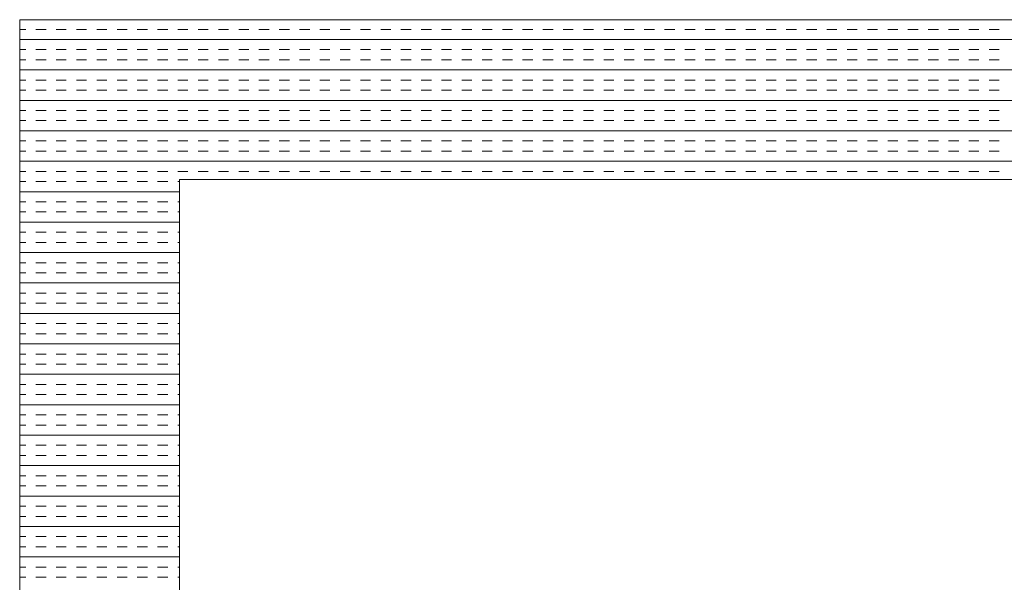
# Model space of a CAD drawing. Extents: x 3940905 to 4145695, y 925352 to 1109797.
# Tile 285 of 656: x 3979803 to 3980111, y 1100434 to 1100610. Entities that reach past the tile are written whole.
import ezdxf

# ---------------------------------------------------------------- set-up
doc = ezdxf.new("R2010")
doc.units = 0
doc.header["$LTSCALE"] = 750
doc.header["$MEASUREMENT"] = 0
doc.layers.add('CKD Equipments', color=252, linetype='CONTINUOUS', lineweight=0)

msp = doc.modelspace()

# ---------------------------------------------------------------- linework, layer by layer
at = {"layer": 'CKD Equipments'}
for p, q in [((3980620.61, 1100610.1), (3979802.61, 1100610.1)), ((3979802.61, 1100610.1), (3979802.61, 1099910.1)), ((3980570.61, 1100560.1), (3979852.61, 1100560.1)), ((3979852.61, 1100560.1), (3979852.61, 1099960.1))]:
    msp.add_line(p, q, dxfattribs=at)
at = {"layer": 'CKD Equipments', "color": 4, "linetype": 'Continuous'}
for p, q in [((3979802.61, 1100607.08), (3979804.5, 1100607.08)), ((3979807.68, 1100607.08), (3979810.85, 1100607.08)), ((3979814.03, 1100607.08), (3979817.2, 1100607.08)), ((3979820.38, 1100607.08), (3979823.55, 1100607.08)), ((3979826.73, 1100607.08), (3979829.9, 1100607.08)), ((3979833.08, 1100607.08), (3979836.25, 1100607.08)), ((3979839.43, 1100607.08), (3979842.6, 1100607.08)), ((3979845.78, 1100607.08), (3979848.95, 1100607.08)), ((3979852.13, 1100607.08), (3979855.3, 1100607.08)), ((3979858.48, 1100607.08), (3979861.65, 1100607.08)), ((3979864.83, 1100607.08), (3979868, 1100607.08)), ((3979871.18, 1100607.08), (3979874.35, 1100607.08)), ((3979877.53, 1100607.08), (3979880.7, 1100607.08)), ((3979883.88, 1100607.08), (3979887.05, 1100607.08)), ((3979890.23, 1100607.08), (3979893.4, 1100607.08)), ((3979896.58, 1100607.08), (3979899.75, 1100607.08)), ((3979902.93, 1100607.08), (3979906.1, 1100607.08)), ((3979909.28, 1100607.08), (3979912.45, 1100607.08)), ((3979915.63, 1100607.08), (3979918.8, 1100607.08)), ((3979921.98, 1100607.08), (3979925.15, 1100607.08)), ((3979928.33, 1100607.08), (3979931.5, 1100607.08)), ((3979934.68, 1100607.08), (3979937.85, 1100607.08)), ((3979941.03, 1100607.08), (3979944.2, 1100607.08)), ((3979947.38, 1100607.08), (3979950.55, 1100607.08)), ((3979953.73, 1100607.08), (3979956.9, 1100607.08)), ((3979960.08, 1100607.08), (3979963.25, 1100607.08)), ((3979966.43, 1100607.08), (3979969.6, 1100607.08)), ((3979972.78, 1100607.08), (3979975.95, 1100607.08)), ((3979979.13, 1100607.08), (3979982.3, 1100607.08)), ((3979985.48, 1100607.08), (3979988.65, 1100607.08)), ((3979991.83, 1100607.08), (3979995, 1100607.08)), ((3979998.18, 1100607.08), (3980001.35, 1100607.08)), ((3980004.53, 1100607.08), (3980007.7, 1100607.08)), ((3980010.88, 1100607.08), (3980014.05, 1100607.08)), ((3980017.23, 1100607.08), (3980020.4, 1100607.08)), ((3980023.58, 1100607.08), (3980026.75, 1100607.08)), ((3980029.93, 1100607.08), (3980033.1, 1100607.08)), ((3980036.28, 1100607.08), (3980039.45, 1100607.08)), ((3980042.63, 1100607.08), (3980045.8, 1100607.08)), ((3980048.98, 1100607.08), (3980052.15, 1100607.08)), ((3980055.33, 1100607.08), (3980058.5, 1100607.08)), ((3980061.68, 1100607.08), (3980064.85, 1100607.08)), ((3980068.03, 1100607.08), (3980071.2, 1100607.08)), ((3980074.38, 1100607.08), (3980077.55, 1100607.08)), ((3980080.73, 1100607.08), (3980083.9, 1100607.08)), ((3980087.08, 1100607.08), (3980090.25, 1100607.08)), ((3980093.43, 1100607.08), (3980096.6, 1100607.08)), ((3980099.78, 1100607.08), (3980102.95, 1100607.08)), ((3980106.13, 1100607.08), (3980109.3, 1100607.08)), ((3979802.61, 1100603.91), (3980620.61, 1100603.91)), ((3979802.61, 1100600.73), (3979804.5, 1100600.73)), ((3979807.68, 1100600.73), (3979810.85, 1100600.73)), ((3979814.03, 1100600.73), (3979817.2, 1100600.73)), ((3979820.38, 1100600.73), (3979823.55, 1100600.73)), ((3979826.73, 1100600.73), (3979829.9, 1100600.73)), ((3979833.08, 1100600.73), (3979836.25, 1100600.73)), ((3979839.43, 1100600.73), (3979842.6, 1100600.73)), ((3979845.78, 1100600.73), (3979848.95, 1100600.73)), ((3979852.13, 1100600.73), (3979855.3, 1100600.73)), ((3979858.48, 1100600.73), (3979861.65, 1100600.73)), ((3979864.83, 1100600.73), (3979868, 1100600.73)), ((3979871.18, 1100600.73), (3979874.35, 1100600.73)), ((3979877.53, 1100600.73), (3979880.7, 1100600.73)), ((3979883.88, 1100600.73), (3979887.05, 1100600.73)), ((3979890.23, 1100600.73), (3979893.4, 1100600.73)), ((3979896.58, 1100600.73), (3979899.75, 1100600.73)), ((3979902.93, 1100600.73), (3979906.1, 1100600.73)), ((3979909.28, 1100600.73), (3979912.45, 1100600.73)), ((3979915.63, 1100600.73), (3979918.8, 1100600.73)), ((3979921.98, 1100600.73), (3979925.15, 1100600.73)), ((3979928.33, 1100600.73), (3979931.5, 1100600.73)), ((3979934.68, 1100600.73), (3979937.85, 1100600.73)), ((3979941.03, 1100600.73), (3979944.2, 1100600.73)), ((3979947.38, 1100600.73), (3979950.55, 1100600.73)), ((3979953.73, 1100600.73), (3979956.9, 1100600.73)), ((3979960.08, 1100600.73), (3979963.25, 1100600.73)), ((3979966.43, 1100600.73), (3979969.6, 1100600.73)), ((3979972.78, 1100600.73), (3979975.95, 1100600.73)), ((3979979.13, 1100600.73), (3979982.3, 1100600.73)), ((3979985.48, 1100600.73), (3979988.65, 1100600.73)), ((3979991.83, 1100600.73), (3979995, 1100600.73)), ((3979998.18, 1100600.73), (3980001.35, 1100600.73)), ((3980004.53, 1100600.73), (3980007.7, 1100600.73)), ((3980010.88, 1100600.73), (3980014.05, 1100600.73)), ((3980017.23, 1100600.73), (3980020.4, 1100600.73)), ((3980023.58, 1100600.73), (3980026.75, 1100600.73)), ((3980029.93, 1100600.73), (3980033.1, 1100600.73)), ((3980036.28, 1100600.73), (3980039.45, 1100600.73)), ((3980042.63, 1100600.73), (3980045.8, 1100600.73)), ((3980048.98, 1100600.73), (3980052.15, 1100600.73)), ((3980055.33, 1100600.73), (3980058.5, 1100600.73)), ((3980061.68, 1100600.73), (3980064.85, 1100600.73)), ((3980068.03, 1100600.73), (3980071.2, 1100600.73)), ((3980074.38, 1100600.73), (3980077.55, 1100600.73)), ((3980080.73, 1100600.73), (3980083.9, 1100600.73)), ((3980087.08, 1100600.73), (3980090.25, 1100600.73)), ((3980093.43, 1100600.73), (3980096.6, 1100600.73)), ((3980099.78, 1100600.73), (3980102.95, 1100600.73)), ((3980106.13, 1100600.73), (3980109.3, 1100600.73)), ((3979802.61, 1100597.56), (3979804.5, 1100597.56)), ((3979807.68, 1100597.56), (3979810.85, 1100597.56)), ((3979814.03, 1100597.56), (3979817.2, 1100597.56)), ((3979820.38, 1100597.56), (3979823.55, 1100597.56)), ((3979826.73, 1100597.56), (3979829.9, 1100597.56)), ((3979833.08, 1100597.56), (3979836.25, 1100597.56)), ((3979839.43, 1100597.56), (3979842.6, 1100597.56)), ((3979845.78, 1100597.56), (3979848.95, 1100597.56)), ((3979852.13, 1100597.56), (3979855.3, 1100597.56)), ((3979858.48, 1100597.56), (3979861.65, 1100597.56)), ((3979864.83, 1100597.56), (3979868, 1100597.56)), ((3979871.18, 1100597.56), (3979874.35, 1100597.56)), ((3979877.53, 1100597.56), (3979880.7, 1100597.56)), ((3979883.88, 1100597.56), (3979887.05, 1100597.56)), ((3979890.23, 1100597.56), (3979893.4, 1100597.56)), ((3979896.58, 1100597.56), (3979899.75, 1100597.56)), ((3979902.93, 1100597.56), (3979906.1, 1100597.56)), ((3979909.28, 1100597.56), (3979912.45, 1100597.56)), ((3979915.63, 1100597.56), (3979918.8, 1100597.56)), ((3979921.98, 1100597.56), (3979925.15, 1100597.56)), ((3979928.33, 1100597.56), (3979931.5, 1100597.56)), ((3979934.68, 1100597.56), (3979937.85, 1100597.56)), ((3979941.03, 1100597.56), (3979944.2, 1100597.56)), ((3979947.38, 1100597.56), (3979950.55, 1100597.56)), ((3979953.73, 1100597.56), (3979956.9, 1100597.56)), ((3979960.08, 1100597.56), (3979963.25, 1100597.56)), ((3979966.43, 1100597.56), (3979969.6, 1100597.56)), ((3979972.78, 1100597.56), (3979975.95, 1100597.56)), ((3979979.13, 1100597.56), (3979982.3, 1100597.56)), ((3979985.48, 1100597.56), (3979988.65, 1100597.56)), ((3979991.83, 1100597.56), (3979995, 1100597.56)), ((3979998.18, 1100597.56), (3980001.35, 1100597.56)), ((3980004.53, 1100597.56), (3980007.7, 1100597.56)), ((3980010.88, 1100597.56), (3980014.05, 1100597.56)), ((3980017.23, 1100597.56), (3980020.4, 1100597.56)), ((3980023.58, 1100597.56), (3980026.75, 1100597.56)), ((3980029.93, 1100597.56), (3980033.1, 1100597.56)), ((3980036.28, 1100597.56), (3980039.45, 1100597.56)), ((3980042.63, 1100597.56), (3980045.8, 1100597.56)), ((3980048.98, 1100597.56), (3980052.15, 1100597.56)), ((3980055.33, 1100597.56), (3980058.5, 1100597.56)), ((3980061.68, 1100597.56), (3980064.85, 1100597.56)), ((3980068.03, 1100597.56), (3980071.2, 1100597.56)), ((3980074.38, 1100597.56), (3980077.55, 1100597.56)), ((3980080.73, 1100597.56), (3980083.9, 1100597.56)), ((3980087.08, 1100597.56), (3980090.25, 1100597.56)), ((3980093.43, 1100597.56), (3980096.6, 1100597.56)), ((3980099.78, 1100597.56), (3980102.95, 1100597.56)), ((3980106.13, 1100597.56), (3980109.3, 1100597.56)), ((3979802.61, 1100594.38), (3980620.61, 1100594.38)), ((3979802.61, 1100591.21), (3979804.5, 1100591.21)), ((3979807.68, 1100591.21), (3979810.85, 1100591.21)), ((3979814.03, 1100591.21), (3979817.2, 1100591.21)), ((3979820.38, 1100591.21), (3979823.55, 1100591.21)), ((3979826.73, 1100591.21), (3979829.9, 1100591.21)), ((3979833.08, 1100591.21), (3979836.25, 1100591.21)), ((3979839.43, 1100591.21), (3979842.6, 1100591.21)), ((3979845.78, 1100591.21), (3979848.95, 1100591.21)), ((3979852.13, 1100591.21), (3979855.3, 1100591.21)), ((3979858.48, 1100591.21), (3979861.65, 1100591.21)), ((3979864.83, 1100591.21), (3979868, 1100591.21)), ((3979871.18, 1100591.21), (3979874.35, 1100591.21)), ((3979877.53, 1100591.21), (3979880.7, 1100591.21)), ((3979883.88, 1100591.21), (3979887.05, 1100591.21)), ((3979890.23, 1100591.21), (3979893.4, 1100591.21)), ((3979896.58, 1100591.21), (3979899.75, 1100591.21)), ((3979902.93, 1100591.21), (3979906.1, 1100591.21)), ((3979909.28, 1100591.21), (3979912.45, 1100591.21)), ((3979915.63, 1100591.21), (3979918.8, 1100591.21)), ((3979921.98, 1100591.21), (3979925.15, 1100591.21)), ((3979928.33, 1100591.21), (3979931.5, 1100591.21)), ((3979934.68, 1100591.21), (3979937.85, 1100591.21)), ((3979941.03, 1100591.21), (3979944.2, 1100591.21)), ((3979947.38, 1100591.21), (3979950.55, 1100591.21)), ((3979953.73, 1100591.21), (3979956.9, 1100591.21)), ((3979960.08, 1100591.21), (3979963.25, 1100591.21)), ((3979966.43, 1100591.21), (3979969.6, 1100591.21)), ((3979972.78, 1100591.21), (3979975.95, 1100591.21)), ((3979979.13, 1100591.21), (3979982.3, 1100591.21)), ((3979985.48, 1100591.21), (3979988.65, 1100591.21)), ((3979991.83, 1100591.21), (3979995, 1100591.21)), ((3979998.18, 1100591.21), (3980001.35, 1100591.21)), ((3980004.53, 1100591.21), (3980007.7, 1100591.21)), ((3980010.88, 1100591.21), (3980014.05, 1100591.21)), ((3980017.23, 1100591.21), (3980020.4, 1100591.21)), ((3980023.58, 1100591.21), (3980026.75, 1100591.21)), ((3980029.93, 1100591.21), (3980033.1, 1100591.21)), ((3980036.28, 1100591.21), (3980039.45, 1100591.21)), ((3980042.63, 1100591.21), (3980045.8, 1100591.21)), ((3980048.98, 1100591.21), (3980052.15, 1100591.21)), ((3980055.33, 1100591.21), (3980058.5, 1100591.21)), ((3980061.68, 1100591.21), (3980064.85, 1100591.21)), ((3980068.03, 1100591.21), (3980071.2, 1100591.21)), ((3980074.38, 1100591.21), (3980077.55, 1100591.21)), ((3980080.73, 1100591.21), (3980083.9, 1100591.21)), ((3980087.08, 1100591.21), (3980090.25, 1100591.21)), ((3980093.43, 1100591.21), (3980096.6, 1100591.21)), ((3980099.78, 1100591.21), (3980102.95, 1100591.21)), ((3980106.13, 1100591.21), (3980109.3, 1100591.21)), ((3979802.61, 1100588.03), (3979804.5, 1100588.03)), ((3979807.68, 1100588.03), (3979810.85, 1100588.03)), ((3979814.03, 1100588.03), (3979817.2, 1100588.03)), ((3979820.38, 1100588.03), (3979823.55, 1100588.03)), ((3979826.73, 1100588.03), (3979829.9, 1100588.03)), ((3979833.08, 1100588.03), (3979836.25, 1100588.03)), ((3979839.43, 1100588.03), (3979842.6, 1100588.03)), ((3979845.78, 1100588.03), (3979848.95, 1100588.03)), ((3979852.13, 1100588.03), (3979855.3, 1100588.03)), ((3979858.48, 1100588.03), (3979861.65, 1100588.03)), ((3979864.83, 1100588.03), (3979868, 1100588.03)), ((3979871.18, 1100588.03), (3979874.35, 1100588.03)), ((3979877.53, 1100588.03), (3979880.7, 1100588.03)), ((3979883.88, 1100588.03), (3979887.05, 1100588.03)), ((3979890.23, 1100588.03), (3979893.4, 1100588.03)), ((3979896.58, 1100588.03), (3979899.75, 1100588.03)), ((3979902.93, 1100588.03), (3979906.1, 1100588.03)), ((3979909.28, 1100588.03), (3979912.45, 1100588.03)), ((3979915.63, 1100588.03), (3979918.8, 1100588.03)), ((3979921.98, 1100588.03), (3979925.15, 1100588.03)), ((3979928.33, 1100588.03), (3979931.5, 1100588.03)), ((3979934.68, 1100588.03), (3979937.85, 1100588.03)), ((3979941.03, 1100588.03), (3979944.2, 1100588.03)), ((3979947.38, 1100588.03), (3979950.55, 1100588.03)), ((3979953.73, 1100588.03), (3979956.9, 1100588.03)), ((3979960.08, 1100588.03), (3979963.25, 1100588.03)), ((3979966.43, 1100588.03), (3979969.6, 1100588.03)), ((3979972.78, 1100588.03), (3979975.95, 1100588.03)), ((3979979.13, 1100588.03), (3979982.3, 1100588.03)), ((3979985.48, 1100588.03), (3979988.65, 1100588.03)), ((3979991.83, 1100588.03), (3979995, 1100588.03)), ((3979998.18, 1100588.03), (3980001.35, 1100588.03)), ((3980004.53, 1100588.03), (3980007.7, 1100588.03)), ((3980010.88, 1100588.03), (3980014.05, 1100588.03)), ((3980017.23, 1100588.03), (3980020.4, 1100588.03)), ((3980023.58, 1100588.03), (3980026.75, 1100588.03)), ((3980029.93, 1100588.03), (3980033.1, 1100588.03)), ((3980036.28, 1100588.03), (3980039.45, 1100588.03)), ((3980042.63, 1100588.03), (3980045.8, 1100588.03)), ((3980048.98, 1100588.03), (3980052.15, 1100588.03)), ((3980055.33, 1100588.03), (3980058.5, 1100588.03)), ((3980061.68, 1100588.03), (3980064.85, 1100588.03)), ((3980068.03, 1100588.03), (3980071.2, 1100588.03)), ((3980074.38, 1100588.03), (3980077.55, 1100588.03)), ((3980080.73, 1100588.03), (3980083.9, 1100588.03)), ((3980087.08, 1100588.03), (3980090.25, 1100588.03)), ((3980093.43, 1100588.03), (3980096.6, 1100588.03)), ((3980099.78, 1100588.03), (3980102.95, 1100588.03)), ((3980106.13, 1100588.03), (3980109.3, 1100588.03)), ((3979802.61, 1100584.86), (3980620.61, 1100584.86)), ((3979802.61, 1100581.68), (3979804.5, 1100581.68)), ((3979807.68, 1100581.68), (3979810.85, 1100581.68)), ((3979814.03, 1100581.68), (3979817.2, 1100581.68)), ((3979820.38, 1100581.68), (3979823.55, 1100581.68)), ((3979826.73, 1100581.68), (3979829.9, 1100581.68)), ((3979833.08, 1100581.68), (3979836.25, 1100581.68)), ((3979839.43, 1100581.68), (3979842.6, 1100581.68)), ((3979845.78, 1100581.68), (3979848.95, 1100581.68)), ((3979852.13, 1100581.68), (3979855.3, 1100581.68)), ((3979858.48, 1100581.68), (3979861.65, 1100581.68)), ((3979864.83, 1100581.68), (3979868, 1100581.68)), ((3979871.18, 1100581.68), (3979874.35, 1100581.68)), ((3979877.53, 1100581.68), (3979880.7, 1100581.68)), ((3979883.88, 1100581.68), (3979887.05, 1100581.68)), ((3979890.23, 1100581.68), (3979893.4, 1100581.68)), ((3979896.58, 1100581.68), (3979899.75, 1100581.68)), ((3979902.93, 1100581.68), (3979906.1, 1100581.68)), ((3979909.28, 1100581.68), (3979912.45, 1100581.68)), ((3979915.63, 1100581.68), (3979918.8, 1100581.68)), ((3979921.98, 1100581.68), (3979925.15, 1100581.68)), ((3979928.33, 1100581.68), (3979931.5, 1100581.68)), ((3979934.68, 1100581.68), (3979937.85, 1100581.68)), ((3979941.03, 1100581.68), (3979944.2, 1100581.68)), ((3979947.38, 1100581.68), (3979950.55, 1100581.68)), ((3979953.73, 1100581.68), (3979956.9, 1100581.68)), ((3979960.08, 1100581.68), (3979963.25, 1100581.68)), ((3979966.43, 1100581.68), (3979969.6, 1100581.68)), ((3979972.78, 1100581.68), (3979975.95, 1100581.68)), ((3979979.13, 1100581.68), (3979982.3, 1100581.68)), ((3979985.48, 1100581.68), (3979988.65, 1100581.68)), ((3979991.83, 1100581.68), (3979995, 1100581.68)), ((3979998.18, 1100581.68), (3980001.35, 1100581.68)), ((3980004.53, 1100581.68), (3980007.7, 1100581.68)), ((3980010.88, 1100581.68), (3980014.05, 1100581.68)), ((3980017.23, 1100581.68), (3980020.4, 1100581.68)), ((3980023.58, 1100581.68), (3980026.75, 1100581.68)), ((3980029.93, 1100581.68), (3980033.1, 1100581.68)), ((3980036.28, 1100581.68), (3980039.45, 1100581.68)), ((3980042.63, 1100581.68), (3980045.8, 1100581.68)), ((3980048.98, 1100581.68), (3980052.15, 1100581.68)), ((3980055.33, 1100581.68), (3980058.5, 1100581.68)), ((3980061.68, 1100581.68), (3980064.85, 1100581.68)), ((3980068.03, 1100581.68), (3980071.2, 1100581.68)), ((3980074.38, 1100581.68), (3980077.55, 1100581.68)), ((3980080.73, 1100581.68), (3980083.9, 1100581.68)), ((3980087.08, 1100581.68), (3980090.25, 1100581.68)), ((3980093.43, 1100581.68), (3980096.6, 1100581.68)), ((3980099.78, 1100581.68), (3980102.95, 1100581.68)), ((3980106.13, 1100581.68), (3980109.3, 1100581.68)), ((3979802.61, 1100578.51), (3979804.5, 1100578.51)), ((3979807.68, 1100578.51), (3979810.85, 1100578.51)), ((3979814.03, 1100578.51), (3979817.2, 1100578.51)), ((3979820.38, 1100578.51), (3979823.55, 1100578.51)), ((3979826.73, 1100578.51), (3979829.9, 1100578.51)), ((3979833.08, 1100578.51), (3979836.25, 1100578.51)), ((3979839.43, 1100578.51), (3979842.6, 1100578.51)), ((3979845.78, 1100578.51), (3979848.95, 1100578.51)), ((3979852.13, 1100578.51), (3979855.3, 1100578.51)), ((3979858.48, 1100578.51), (3979861.65, 1100578.51)), ((3979864.83, 1100578.51), (3979868, 1100578.51)), ((3979871.18, 1100578.51), (3979874.35, 1100578.51)), ((3979877.53, 1100578.51), (3979880.7, 1100578.51)), ((3979883.88, 1100578.51), (3979887.05, 1100578.51)), ((3979890.23, 1100578.51), (3979893.4, 1100578.51)), ((3979896.58, 1100578.51), (3979899.75, 1100578.51)), ((3979902.93, 1100578.51), (3979906.1, 1100578.51)), ((3979909.28, 1100578.51), (3979912.45, 1100578.51)), ((3979915.63, 1100578.51), (3979918.8, 1100578.51)), ((3979921.98, 1100578.51), (3979925.15, 1100578.51)), ((3979928.33, 1100578.51), (3979931.5, 1100578.51)), ((3979934.68, 1100578.51), (3979937.85, 1100578.51)), ((3979941.03, 1100578.51), (3979944.2, 1100578.51)), ((3979947.38, 1100578.51), (3979950.55, 1100578.51)), ((3979953.73, 1100578.51), (3979956.9, 1100578.51)), ((3979960.08, 1100578.51), (3979963.25, 1100578.51)), ((3979966.43, 1100578.51), (3979969.6, 1100578.51)), ((3979972.78, 1100578.51), (3979975.95, 1100578.51)), ((3979979.13, 1100578.51), (3979982.3, 1100578.51)), ((3979985.48, 1100578.51), (3979988.65, 1100578.51)), ((3979991.83, 1100578.51), (3979995, 1100578.51)), ((3979998.18, 1100578.51), (3980001.35, 1100578.51)), ((3980004.53, 1100578.51), (3980007.7, 1100578.51)), ((3980010.88, 1100578.51), (3980014.05, 1100578.51)), ((3980017.23, 1100578.51), (3980020.4, 1100578.51)), ((3980023.58, 1100578.51), (3980026.75, 1100578.51)), ((3980029.93, 1100578.51), (3980033.1, 1100578.51)), ((3980036.28, 1100578.51), (3980039.45, 1100578.51)), ((3980042.63, 1100578.51), (3980045.8, 1100578.51)), ((3980048.98, 1100578.51), (3980052.15, 1100578.51)), ((3980055.33, 1100578.51), (3980058.5, 1100578.51)), ((3980061.68, 1100578.51), (3980064.85, 1100578.51)), ((3980068.03, 1100578.51), (3980071.2, 1100578.51)), ((3980074.38, 1100578.51), (3980077.55, 1100578.51)), ((3980080.73, 1100578.51), (3980083.9, 1100578.51)), ((3980087.08, 1100578.51), (3980090.25, 1100578.51)), ((3980093.43, 1100578.51), (3980096.6, 1100578.51)), ((3980099.78, 1100578.51), (3980102.95, 1100578.51)), ((3980106.13, 1100578.51), (3980109.3, 1100578.51)), ((3979802.61, 1100575.33), (3980620.61, 1100575.33)), ((3979802.61, 1100572.16), (3979804.5, 1100572.16)), ((3979807.68, 1100572.16), (3979810.85, 1100572.16)), ((3979814.03, 1100572.16), (3979817.2, 1100572.16)), ((3979820.38, 1100572.16), (3979823.55, 1100572.16)), ((3979826.73, 1100572.16), (3979829.9, 1100572.16)), ((3979833.08, 1100572.16), (3979836.25, 1100572.16)), ((3979839.43, 1100572.16), (3979842.6, 1100572.16)), ((3979845.78, 1100572.16), (3979848.95, 1100572.16)), ((3979852.13, 1100572.16), (3979855.3, 1100572.16)), ((3979858.48, 1100572.16), (3979861.65, 1100572.16)), ((3979864.83, 1100572.16), (3979868, 1100572.16)), ((3979871.18, 1100572.16), (3979874.35, 1100572.16)), ((3979877.53, 1100572.16), (3979880.7, 1100572.16)), ((3979883.88, 1100572.16), (3979887.05, 1100572.16)), ((3979890.23, 1100572.16), (3979893.4, 1100572.16)), ((3979896.58, 1100572.16), (3979899.75, 1100572.16)), ((3979902.93, 1100572.16), (3979906.1, 1100572.16)), ((3979909.28, 1100572.16), (3979912.45, 1100572.16)), ((3979915.63, 1100572.16), (3979918.8, 1100572.16)), ((3979921.98, 1100572.16), (3979925.15, 1100572.16)), ((3979928.33, 1100572.16), (3979931.5, 1100572.16)), ((3979934.68, 1100572.16), (3979937.85, 1100572.16)), ((3979941.03, 1100572.16), (3979944.2, 1100572.16)), ((3979947.38, 1100572.16), (3979950.55, 1100572.16)), ((3979953.73, 1100572.16), (3979956.9, 1100572.16)), ((3979960.08, 1100572.16), (3979963.25, 1100572.16)), ((3979966.43, 1100572.16), (3979969.6, 1100572.16)), ((3979972.78, 1100572.16), (3979975.95, 1100572.16)), ((3979979.13, 1100572.16), (3979982.3, 1100572.16)), ((3979985.48, 1100572.16), (3979988.65, 1100572.16)), ((3979991.83, 1100572.16), (3979995, 1100572.16)), ((3979998.18, 1100572.16), (3980001.35, 1100572.16)), ((3980004.53, 1100572.16), (3980007.7, 1100572.16)), ((3980010.88, 1100572.16), (3980014.05, 1100572.16)), ((3980017.23, 1100572.16), (3980020.4, 1100572.16)), ((3980023.58, 1100572.16), (3980026.75, 1100572.16)), ((3980029.93, 1100572.16), (3980033.1, 1100572.16)), ((3980036.28, 1100572.16), (3980039.45, 1100572.16)), ((3980042.63, 1100572.16), (3980045.8, 1100572.16)), ((3980048.98, 1100572.16), (3980052.15, 1100572.16)), ((3980055.33, 1100572.16), (3980058.5, 1100572.16)), ((3980061.68, 1100572.16), (3980064.85, 1100572.16)), ((3980068.03, 1100572.16), (3980071.2, 1100572.16)), ((3980074.38, 1100572.16), (3980077.55, 1100572.16)), ((3980080.73, 1100572.16), (3980083.9, 1100572.16)), ((3980087.08, 1100572.16), (3980090.25, 1100572.16)), ((3980093.43, 1100572.16), (3980096.6, 1100572.16)), ((3980099.78, 1100572.16), (3980102.95, 1100572.16)), ((3980106.13, 1100572.16), (3980109.3, 1100572.16)), ((3979802.61, 1100568.98), (3979804.5, 1100568.98)), ((3979807.68, 1100568.98), (3979810.85, 1100568.98)), ((3979814.03, 1100568.98), (3979817.2, 1100568.98)), ((3979820.38, 1100568.98), (3979823.55, 1100568.98)), ((3979826.73, 1100568.98), (3979829.9, 1100568.98)), ((3979833.08, 1100568.98), (3979836.25, 1100568.98)), ((3979839.43, 1100568.98), (3979842.6, 1100568.98)), ((3979845.78, 1100568.98), (3979848.95, 1100568.98)), ((3979852.13, 1100568.98), (3979855.3, 1100568.98)), ((3979858.48, 1100568.98), (3979861.65, 1100568.98)), ((3979864.83, 1100568.98), (3979868, 1100568.98)), ((3979871.18, 1100568.98), (3979874.35, 1100568.98)), ((3979877.53, 1100568.98), (3979880.7, 1100568.98)), ((3979883.88, 1100568.98), (3979887.05, 1100568.98)), ((3979890.23, 1100568.98), (3979893.4, 1100568.98)), ((3979896.58, 1100568.98), (3979899.75, 1100568.98)), ((3979902.93, 1100568.98), (3979906.1, 1100568.98)), ((3979909.28, 1100568.98), (3979912.45, 1100568.98)), ((3979915.63, 1100568.98), (3979918.8, 1100568.98)), ((3979921.98, 1100568.98), (3979925.15, 1100568.98)), ((3979928.33, 1100568.98), (3979931.5, 1100568.98)), ((3979934.68, 1100568.98), (3979937.85, 1100568.98)), ((3979941.03, 1100568.98), (3979944.2, 1100568.98)), ((3979947.38, 1100568.98), (3979950.55, 1100568.98)), ((3979953.73, 1100568.98), (3979956.9, 1100568.98)), ((3979960.08, 1100568.98), (3979963.25, 1100568.98)), ((3979966.43, 1100568.98), (3979969.6, 1100568.98)), ((3979972.78, 1100568.98), (3979975.95, 1100568.98)), ((3979979.13, 1100568.98), (3979982.3, 1100568.98)), ((3979985.48, 1100568.98), (3979988.65, 1100568.98)), ((3979991.83, 1100568.98), (3979995, 1100568.98)), ((3979998.18, 1100568.98), (3980001.35, 1100568.98)), ((3980004.53, 1100568.98), (3980007.7, 1100568.98)), ((3980010.88, 1100568.98), (3980014.05, 1100568.98)), ((3980017.23, 1100568.98), (3980020.4, 1100568.98)), ((3980023.58, 1100568.98), (3980026.75, 1100568.98)), ((3980029.93, 1100568.98), (3980033.1, 1100568.98)), ((3980036.28, 1100568.98), (3980039.45, 1100568.98)), ((3980042.63, 1100568.98), (3980045.8, 1100568.98)), ((3980048.98, 1100568.98), (3980052.15, 1100568.98)), ((3980055.33, 1100568.98), (3980058.5, 1100568.98)), ((3980061.68, 1100568.98), (3980064.85, 1100568.98)), ((3980068.03, 1100568.98), (3980071.2, 1100568.98)), ((3980074.38, 1100568.98), (3980077.55, 1100568.98)), ((3980080.73, 1100568.98), (3980083.9, 1100568.98)), ((3980087.08, 1100568.98), (3980090.25, 1100568.98)), ((3980093.43, 1100568.98), (3980096.6, 1100568.98)), ((3980099.78, 1100568.98), (3980102.95, 1100568.98)), ((3980106.13, 1100568.98), (3980109.3, 1100568.98)), ((3979802.61, 1100565.81), (3980620.61, 1100565.81)), ((3979802.61, 1100562.63), (3979804.5, 1100562.63)), ((3979807.68, 1100562.63), (3979810.85, 1100562.63)), ((3979814.03, 1100562.63), (3979817.2, 1100562.63)), ((3979820.38, 1100562.63), (3979823.55, 1100562.63)), ((3979826.73, 1100562.63), (3979829.9, 1100562.63)), ((3979833.08, 1100562.63), (3979836.25, 1100562.63)), ((3979839.43, 1100562.63), (3979842.6, 1100562.63)), ((3979845.78, 1100562.63), (3979848.95, 1100562.63)), ((3979852.13, 1100562.63), (3979855.3, 1100562.63)), ((3979858.48, 1100562.63), (3979861.65, 1100562.63)), ((3979864.83, 1100562.63), (3979868, 1100562.63)), ((3979871.18, 1100562.63), (3979874.35, 1100562.63)), ((3979877.53, 1100562.63), (3979880.7, 1100562.63)), ((3979883.88, 1100562.63), (3979887.05, 1100562.63)), ((3979890.23, 1100562.63), (3979893.4, 1100562.63)), ((3979896.58, 1100562.63), (3979899.75, 1100562.63)), ((3979902.93, 1100562.63), (3979906.1, 1100562.63)), ((3979909.28, 1100562.63), (3979912.45, 1100562.63)), ((3979915.63, 1100562.63), (3979918.8, 1100562.63)), ((3979921.98, 1100562.63), (3979925.15, 1100562.63)), ((3979928.33, 1100562.63), (3979931.5, 1100562.63)), ((3979934.68, 1100562.63), (3979937.85, 1100562.63)), ((3979941.03, 1100562.63), (3979944.2, 1100562.63)), ((3979947.38, 1100562.63), (3979950.55, 1100562.63)), ((3979953.73, 1100562.63), (3979956.9, 1100562.63)), ((3979960.08, 1100562.63), (3979963.25, 1100562.63)), ((3979966.43, 1100562.63), (3979969.6, 1100562.63)), ((3979972.78, 1100562.63), (3979975.95, 1100562.63)), ((3979979.13, 1100562.63), (3979982.3, 1100562.63)), ((3979985.48, 1100562.63), (3979988.65, 1100562.63)), ((3979991.83, 1100562.63), (3979995, 1100562.63)), ((3979998.18, 1100562.63), (3980001.35, 1100562.63)), ((3980004.53, 1100562.63), (3980007.7, 1100562.63)), ((3980010.88, 1100562.63), (3980014.05, 1100562.63)), ((3980017.23, 1100562.63), (3980020.4, 1100562.63)), ((3980023.58, 1100562.63), (3980026.75, 1100562.63)), ((3980029.93, 1100562.63), (3980033.1, 1100562.63)), ((3980036.28, 1100562.63), (3980039.45, 1100562.63)), ((3980042.63, 1100562.63), (3980045.8, 1100562.63)), ((3980048.98, 1100562.63), (3980052.15, 1100562.63)), ((3980055.33, 1100562.63), (3980058.5, 1100562.63)), ((3980061.68, 1100562.63), (3980064.85, 1100562.63)), ((3980068.03, 1100562.63), (3980071.2, 1100562.63)), ((3980074.38, 1100562.63), (3980077.55, 1100562.63)), ((3980080.73, 1100562.63), (3980083.9, 1100562.63)), ((3980087.08, 1100562.63), (3980090.25, 1100562.63)), ((3980093.43, 1100562.63), (3980096.6, 1100562.63)), ((3980099.78, 1100562.63), (3980102.95, 1100562.63)), ((3980106.13, 1100562.63), (3980109.3, 1100562.63)), ((3979802.61, 1100559.46), (3979804.5, 1100559.46)), ((3979807.68, 1100559.46), (3979810.85, 1100559.46)), ((3979814.03, 1100559.46), (3979817.2, 1100559.46)), ((3979820.38, 1100559.46), (3979823.55, 1100559.46)), ((3979826.73, 1100559.46), (3979829.9, 1100559.46)), ((3979833.08, 1100559.46), (3979836.25, 1100559.46)), ((3979839.43, 1100559.46), (3979842.6, 1100559.46)), ((3979845.78, 1100559.46), (3979848.95, 1100559.46)), ((3979852.13, 1100559.46), (3979852.61, 1100559.46)), ((3979802.61, 1100556.28), (3979852.61, 1100556.28)), ((3979802.61, 1100553.11), (3979804.5, 1100553.11)), ((3979807.68, 1100553.11), (3979810.85, 1100553.11)), ((3979814.03, 1100553.11), (3979817.2, 1100553.11)), ((3979820.38, 1100553.11), (3979823.55, 1100553.11)), ((3979826.73, 1100553.11), (3979829.9, 1100553.11)), ((3979833.08, 1100553.11), (3979836.25, 1100553.11)), ((3979839.43, 1100553.11), (3979842.6, 1100553.11)), ((3979845.78, 1100553.11), (3979848.95, 1100553.11)), ((3979852.13, 1100553.11), (3979852.61, 1100553.11)), ((3979802.61, 1100549.93), (3979804.5, 1100549.93)), ((3979807.68, 1100549.93), (3979810.85, 1100549.93)), ((3979814.03, 1100549.93), (3979817.2, 1100549.93)), ((3979820.38, 1100549.93), (3979823.55, 1100549.93)), ((3979826.73, 1100549.93), (3979829.9, 1100549.93)), ((3979833.08, 1100549.93), (3979836.25, 1100549.93)), ((3979839.43, 1100549.93), (3979842.6, 1100549.93)), ((3979845.78, 1100549.93), (3979848.95, 1100549.93)), ((3979852.13, 1100549.93), (3979852.61, 1100549.93)), ((3979802.61, 1100546.76), (3979852.61, 1100546.76)), ((3979802.61, 1100543.58), (3979804.5, 1100543.58)), ((3979807.68, 1100543.58), (3979810.85, 1100543.58)), ((3979814.03, 1100543.58), (3979817.2, 1100543.58)), ((3979820.38, 1100543.58), (3979823.55, 1100543.58)), ((3979826.73, 1100543.58), (3979829.9, 1100543.58)), ((3979833.08, 1100543.58), (3979836.25, 1100543.58)), ((3979839.43, 1100543.58), (3979842.6, 1100543.58)), ((3979845.78, 1100543.58), (3979848.95, 1100543.58)), ((3979852.13, 1100543.58), (3979852.61, 1100543.58)), ((3979802.61, 1100540.41), (3979804.5, 1100540.41)), ((3979807.68, 1100540.41), (3979810.85, 1100540.41)), ((3979814.03, 1100540.41), (3979817.2, 1100540.41)), ((3979820.38, 1100540.41), (3979823.55, 1100540.41)), ((3979826.73, 1100540.41), (3979829.9, 1100540.41)), ((3979833.08, 1100540.41), (3979836.25, 1100540.41)), ((3979839.43, 1100540.41), (3979842.6, 1100540.41)), ((3979845.78, 1100540.41), (3979848.95, 1100540.41)), ((3979852.13, 1100540.41), (3979852.61, 1100540.41)), ((3979802.61, 1100537.23), (3979852.61, 1100537.23)), ((3979802.61, 1100534.06), (3979804.5, 1100534.06)), ((3979807.68, 1100534.06), (3979810.85, 1100534.06)), ((3979814.03, 1100534.06), (3979817.2, 1100534.06)), ((3979820.38, 1100534.06), (3979823.55, 1100534.06)), ((3979826.73, 1100534.06), (3979829.9, 1100534.06)), ((3979833.08, 1100534.06), (3979836.25, 1100534.06)), ((3979839.43, 1100534.06), (3979842.6, 1100534.06)), ((3979845.78, 1100534.06), (3979848.95, 1100534.06)), ((3979852.13, 1100534.06), (3979852.61, 1100534.06)), ((3979802.61, 1100530.88), (3979804.5, 1100530.88)), ((3979807.68, 1100530.88), (3979810.85, 1100530.88)), ((3979814.03, 1100530.88), (3979817.2, 1100530.88)), ((3979820.38, 1100530.88), (3979823.55, 1100530.88)), ((3979826.73, 1100530.88), (3979829.9, 1100530.88)), ((3979833.08, 1100530.88), (3979836.25, 1100530.88)), ((3979839.43, 1100530.88), (3979842.6, 1100530.88)), ((3979845.78, 1100530.88), (3979848.95, 1100530.88)), ((3979852.13, 1100530.88), (3979852.61, 1100530.88)), ((3979802.61, 1100527.71), (3979852.61, 1100527.71)), ((3979802.61, 1100524.53), (3979804.5, 1100524.53)), ((3979807.68, 1100524.53), (3979810.85, 1100524.53)), ((3979814.03, 1100524.53), (3979817.2, 1100524.53)), ((3979820.38, 1100524.53), (3979823.55, 1100524.53)), ((3979826.73, 1100524.53), (3979829.9, 1100524.53)), ((3979833.08, 1100524.53), (3979836.25, 1100524.53)), ((3979839.43, 1100524.53), (3979842.6, 1100524.53)), ((3979845.78, 1100524.53), (3979848.95, 1100524.53)), ((3979852.13, 1100524.53), (3979852.61, 1100524.53)), ((3979802.61, 1100521.36), (3979804.5, 1100521.36)), ((3979807.68, 1100521.36), (3979810.85, 1100521.36)), ((3979814.03, 1100521.36), (3979817.2, 1100521.36)), ((3979820.38, 1100521.36), (3979823.55, 1100521.36)), ((3979826.73, 1100521.36), (3979829.9, 1100521.36)), ((3979833.08, 1100521.36), (3979836.25, 1100521.36)), ((3979839.43, 1100521.36), (3979842.6, 1100521.36)), ((3979845.78, 1100521.36), (3979848.95, 1100521.36)), ((3979852.13, 1100521.36), (3979852.61, 1100521.36)), ((3979802.61, 1100518.18), (3979852.61, 1100518.18)), ((3979802.61, 1100515.01), (3979804.5, 1100515.01)), ((3979807.68, 1100515.01), (3979810.85, 1100515.01)), ((3979814.03, 1100515.01), (3979817.2, 1100515.01)), ((3979820.38, 1100515.01), (3979823.55, 1100515.01)), ((3979826.73, 1100515.01), (3979829.9, 1100515.01)), ((3979833.08, 1100515.01), (3979836.25, 1100515.01)), ((3979839.43, 1100515.01), (3979842.6, 1100515.01)), ((3979845.78, 1100515.01), (3979848.95, 1100515.01)), ((3979852.13, 1100515.01), (3979852.61, 1100515.01)), ((3979802.61, 1100511.83), (3979804.5, 1100511.83)), ((3979807.68, 1100511.83), (3979810.85, 1100511.83)), ((3979814.03, 1100511.83), (3979817.2, 1100511.83)), ((3979820.38, 1100511.83), (3979823.55, 1100511.83)), ((3979826.73, 1100511.83), (3979829.9, 1100511.83)), ((3979833.08, 1100511.83), (3979836.25, 1100511.83)), ((3979839.43, 1100511.83), (3979842.6, 1100511.83)), ((3979845.78, 1100511.83), (3979848.95, 1100511.83)), ((3979852.13, 1100511.83), (3979852.61, 1100511.83)), ((3979802.61, 1100508.66), (3979852.61, 1100508.66)), ((3979802.61, 1100505.48), (3979804.5, 1100505.48)), ((3979807.68, 1100505.48), (3979810.85, 1100505.48)), ((3979814.03, 1100505.48), (3979817.2, 1100505.48)), ((3979820.38, 1100505.48), (3979823.55, 1100505.48)), ((3979826.73, 1100505.48), (3979829.9, 1100505.48)), ((3979833.08, 1100505.48), (3979836.25, 1100505.48)), ((3979839.43, 1100505.48), (3979842.6, 1100505.48)), ((3979845.78, 1100505.48), (3979848.95, 1100505.48)), ((3979852.13, 1100505.48), (3979852.61, 1100505.48)), ((3979802.61, 1100502.31), (3979804.5, 1100502.31)), ((3979807.68, 1100502.31), (3979810.85, 1100502.31)), ((3979814.03, 1100502.31), (3979817.2, 1100502.31)), ((3979820.38, 1100502.31), (3979823.55, 1100502.31)), ((3979826.73, 1100502.31), (3979829.9, 1100502.31)), ((3979833.08, 1100502.31), (3979836.25, 1100502.31)), ((3979839.43, 1100502.31), (3979842.6, 1100502.31)), ((3979845.78, 1100502.31), (3979848.95, 1100502.31)), ((3979852.13, 1100502.31), (3979852.61, 1100502.31)), ((3979802.61, 1100499.13), (3979852.61, 1100499.13)), ((3979802.61, 1100495.96), (3979804.5, 1100495.96)), ((3979807.68, 1100495.96), (3979810.85, 1100495.96)), ((3979814.03, 1100495.96), (3979817.2, 1100495.96)), ((3979820.38, 1100495.96), (3979823.55, 1100495.96)), ((3979826.73, 1100495.96), (3979829.9, 1100495.96)), ((3979833.08, 1100495.96), (3979836.25, 1100495.96)), ((3979839.43, 1100495.96), (3979842.6, 1100495.96)), ((3979845.78, 1100495.96), (3979848.95, 1100495.96)), ((3979852.13, 1100495.96), (3979852.61, 1100495.96)), ((3979802.61, 1100492.78), (3979804.5, 1100492.78)), ((3979807.68, 1100492.78), (3979810.85, 1100492.78)), ((3979814.03, 1100492.78), (3979817.2, 1100492.78)), ((3979820.38, 1100492.78), (3979823.55, 1100492.78)), ((3979826.73, 1100492.78), (3979829.9, 1100492.78)), ((3979833.08, 1100492.78), (3979836.25, 1100492.78)), ((3979839.43, 1100492.78), (3979842.6, 1100492.78)), ((3979845.78, 1100492.78), (3979848.95, 1100492.78)), ((3979852.13, 1100492.78), (3979852.61, 1100492.78)), ((3979802.61, 1100489.61), (3979852.61, 1100489.61)), ((3979802.61, 1100486.43), (3979804.5, 1100486.43)), ((3979807.68, 1100486.43), (3979810.85, 1100486.43)), ((3979814.03, 1100486.43), (3979817.2, 1100486.43)), ((3979820.38, 1100486.43), (3979823.55, 1100486.43)), ((3979826.73, 1100486.43), (3979829.9, 1100486.43)), ((3979833.08, 1100486.43), (3979836.25, 1100486.43)), ((3979839.43, 1100486.43), (3979842.6, 1100486.43)), ((3979845.78, 1100486.43), (3979848.95, 1100486.43)), ((3979852.13, 1100486.43), (3979852.61, 1100486.43)), ((3979802.61, 1100483.26), (3979804.5, 1100483.26)), ((3979807.68, 1100483.26), (3979810.85, 1100483.26)), ((3979814.03, 1100483.26), (3979817.2, 1100483.26)), ((3979820.38, 1100483.26), (3979823.55, 1100483.26)), ((3979826.73, 1100483.26), (3979829.9, 1100483.26)), ((3979833.08, 1100483.26), (3979836.25, 1100483.26)), ((3979839.43, 1100483.26), (3979842.6, 1100483.26)), ((3979845.78, 1100483.26), (3979848.95, 1100483.26)), ((3979852.13, 1100483.26), (3979852.61, 1100483.26)), ((3979802.61, 1100480.08), (3979852.61, 1100480.08)), ((3979802.61, 1100476.91), (3979804.5, 1100476.91)), ((3979807.68, 1100476.91), (3979810.85, 1100476.91)), ((3979814.03, 1100476.91), (3979817.2, 1100476.91)), ((3979820.38, 1100476.91), (3979823.55, 1100476.91)), ((3979826.73, 1100476.91), (3979829.9, 1100476.91)), ((3979833.08, 1100476.91), (3979836.25, 1100476.91)), ((3979839.43, 1100476.91), (3979842.6, 1100476.91)), ((3979845.78, 1100476.91), (3979848.95, 1100476.91)), ((3979852.13, 1100476.91), (3979852.61, 1100476.91)), ((3979802.61, 1100473.73), (3979804.5, 1100473.73)), ((3979807.68, 1100473.73), (3979810.85, 1100473.73)), ((3979814.03, 1100473.73), (3979817.2, 1100473.73)), ((3979820.38, 1100473.73), (3979823.55, 1100473.73)), ((3979826.73, 1100473.73), (3979829.9, 1100473.73)), ((3979833.08, 1100473.73), (3979836.25, 1100473.73)), ((3979839.43, 1100473.73), (3979842.6, 1100473.73)), ((3979845.78, 1100473.73), (3979848.95, 1100473.73)), ((3979852.13, 1100473.73), (3979852.61, 1100473.73)), ((3979802.61, 1100470.56), (3979852.61, 1100470.56)), ((3979802.61, 1100467.38), (3979804.5, 1100467.38)), ((3979807.68, 1100467.38), (3979810.85, 1100467.38)), ((3979814.03, 1100467.38), (3979817.2, 1100467.38)), ((3979820.38, 1100467.38), (3979823.55, 1100467.38)), ((3979826.73, 1100467.38), (3979829.9, 1100467.38)), ((3979833.08, 1100467.38), (3979836.25, 1100467.38)), ((3979839.43, 1100467.38), (3979842.6, 1100467.38)), ((3979845.78, 1100467.38), (3979848.95, 1100467.38)), ((3979852.13, 1100467.38), (3979852.61, 1100467.38)), ((3979802.61, 1100464.21), (3979804.5, 1100464.21)), ((3979807.68, 1100464.21), (3979810.85, 1100464.21)), ((3979814.03, 1100464.21), (3979817.2, 1100464.21)), ((3979820.38, 1100464.21), (3979823.55, 1100464.21)), ((3979826.73, 1100464.21), (3979829.9, 1100464.21)), ((3979833.08, 1100464.21), (3979836.25, 1100464.21)), ((3979839.43, 1100464.21), (3979842.6, 1100464.21)), ((3979845.78, 1100464.21), (3979848.95, 1100464.21)), ((3979852.13, 1100464.21), (3979852.61, 1100464.21)), ((3979802.61, 1100461.03), (3979852.61, 1100461.03)), ((3979802.61, 1100457.86), (3979804.5, 1100457.86)), ((3979807.68, 1100457.86), (3979810.85, 1100457.86)), ((3979814.03, 1100457.86), (3979817.2, 1100457.86)), ((3979820.38, 1100457.86), (3979823.55, 1100457.86)), ((3979826.73, 1100457.86), (3979829.9, 1100457.86)), ((3979833.08, 1100457.86), (3979836.25, 1100457.86)), ((3979839.43, 1100457.86), (3979842.6, 1100457.86)), ((3979845.78, 1100457.86), (3979848.95, 1100457.86)), ((3979852.13, 1100457.86), (3979852.61, 1100457.86)), ((3979802.61, 1100454.68), (3979804.5, 1100454.68)), ((3979807.68, 1100454.68), (3979810.85, 1100454.68)), ((3979814.03, 1100454.68), (3979817.2, 1100454.68)), ((3979820.38, 1100454.68), (3979823.55, 1100454.68)), ((3979826.73, 1100454.68), (3979829.9, 1100454.68)), ((3979833.08, 1100454.68), (3979836.25, 1100454.68)), ((3979839.43, 1100454.68), (3979842.6, 1100454.68)), ((3979845.78, 1100454.68), (3979848.95, 1100454.68)), ((3979852.13, 1100454.68), (3979852.61, 1100454.68)), ((3979802.61, 1100451.51), (3979852.61, 1100451.51)), ((3979802.61, 1100448.33), (3979804.5, 1100448.33)), ((3979807.68, 1100448.33), (3979810.85, 1100448.33)), ((3979814.03, 1100448.33), (3979817.2, 1100448.33)), ((3979820.38, 1100448.33), (3979823.55, 1100448.33)), ((3979826.73, 1100448.33), (3979829.9, 1100448.33)), ((3979833.08, 1100448.33), (3979836.25, 1100448.33)), ((3979839.43, 1100448.33), (3979842.6, 1100448.33)), ((3979845.78, 1100448.33), (3979848.95, 1100448.33)), ((3979852.13, 1100448.33), (3979852.61, 1100448.33)), ((3979802.61, 1100445.16), (3979804.5, 1100445.16)), ((3979807.68, 1100445.16), (3979810.85, 1100445.16)), ((3979814.03, 1100445.16), (3979817.2, 1100445.16)), ((3979820.38, 1100445.16), (3979823.55, 1100445.16)), ((3979826.73, 1100445.16), (3979829.9, 1100445.16)), ((3979833.08, 1100445.16), (3979836.25, 1100445.16)), ((3979839.43, 1100445.16), (3979842.6, 1100445.16)), ((3979845.78, 1100445.16), (3979848.95, 1100445.16)), ((3979852.13, 1100445.16), (3979852.61, 1100445.16)), ((3979802.61, 1100441.98), (3979852.61, 1100441.98)), ((3979802.61, 1100438.81), (3979804.5, 1100438.81)), ((3979807.68, 1100438.81), (3979810.85, 1100438.81)), ((3979814.03, 1100438.81), (3979817.2, 1100438.81)), ((3979820.38, 1100438.81), (3979823.55, 1100438.81)), ((3979826.73, 1100438.81), (3979829.9, 1100438.81)), ((3979833.08, 1100438.81), (3979836.25, 1100438.81)), ((3979839.43, 1100438.81), (3979842.6, 1100438.81)), ((3979845.78, 1100438.81), (3979848.95, 1100438.81)), ((3979852.13, 1100438.81), (3979852.61, 1100438.81)), ((3979802.61, 1100435.63), (3979804.5, 1100435.63)), ((3979807.68, 1100435.63), (3979810.85, 1100435.63)), ((3979814.03, 1100435.63), (3979817.2, 1100435.63)), ((3979820.38, 1100435.63), (3979823.55, 1100435.63)), ((3979826.73, 1100435.63), (3979829.9, 1100435.63)), ((3979833.08, 1100435.63), (3979836.25, 1100435.63)), ((3979839.43, 1100435.63), (3979842.6, 1100435.63)), ((3979845.78, 1100435.63), (3979848.95, 1100435.63)), ((3979852.13, 1100435.63), (3979852.61, 1100435.63))]:
    msp.add_line(p, q, dxfattribs=at)

doc.saveas('drawing.dxf')
